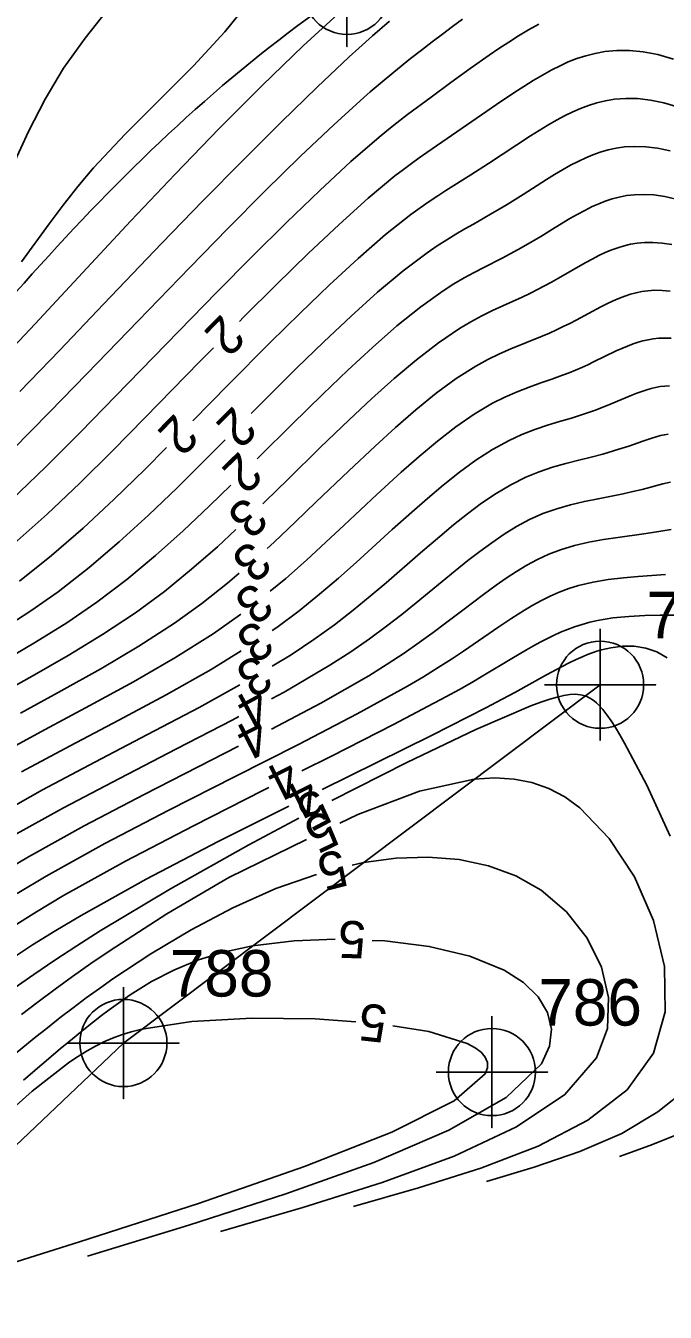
# Model space of a CAD drawing. Extents: x 2602990 to 2605851, y 618069 to 619180.
# Drawn here: x 2603915.8 to 2603950.2, y 618253.7 to 618322.9 of the extents above; entities that cross this region are included whole.
import ezdxf

# ---------------------------------------------------------------- set-up
doc = ezdxf.new("R2010")
doc.units = 0
for name, color, linetype in [('DTM Contours Major', 7, 'Continuous'), ('DTM Contours Major Text', 7, 'Continuous'), ('DTM Contours Minor', 7, 'Continuous'), ('DTM Contours Minor Text', 7, 'Continuous'), ('Exist DTM Breakline', 7, 'Continuous'), ('Exist DTM Breakline Cogo Number', 7, 'Continuous'), ('Exist DTM Breakline Cogo Point CELL', 7, 'Continuous'), ('Exist DTM Regular Point CELL', 7, 'Continuous'), ('Exist DTM Regular Point Cogo Number', 7, 'Continuous')]:
    doc.layers.add(name, color=color, linetype=linetype)

# ---------------------------------------------------------------- blocks, each defined once
blk = doc.blocks.new('EXIST DTM BREAKLINE COGO POINT')
at = {"layer": 'Exist DTM Breakline Cogo Point CELL'}
blk.add_lwpolyline([(0, 0.06), (0, -0.06), (0, 0), (0.06, 0), (-0.06, 0)], dxfattribs=at)
blk.add_circle((0, 0), 0.0469, dxfattribs=at)
blk = doc.blocks.new('EXIST DTM REGULAR POINT')
at = {"layer": 'Exist DTM Regular Point CELL'}
blk.add_lwpolyline([(0, 0.06), (0, -0.06), (0, 0), (0.06, 0), (-0.06, 0)], dxfattribs=at)
blk.add_circle((0, 0), 0.0469, dxfattribs=at)

msp = doc.modelspace()

# ---------------------------------------------------------------- linework, layer by layer
at = {"layer": 'DTM Contours Major'}
for points in [[(2603950.947, 618318.533), (2603950.163, 618318.764), (2603949.43, 618318.912), (2603948.745, 618318.988), (2603948.104, 618318.998), (2603947.503, 618318.952), (2603947.013, 618318.874), (2603946.546, 618318.764), (2603946.1, 618318.626), (2603945.67, 618318.464), (2603945.255, 618318.282), (2603944.85, 618318.084), (2603944.371, 618317.828), (2603943.901, 618317.557), (2603943.438, 618317.273), (2603942.98, 618316.981), (2603940.713, 618315.489), (2603939.763, 618314.879), (2603938.42, 618314.036), (2603937.975, 618313.751), (2603937.514, 618313.446), (2603937.034, 618313.116), (2603936.536, 618312.754), (2603935.17, 618311.671), (2603933.699, 618310.394), (2603932.153, 618308.97), (2603930.562, 618307.443), (2603928.956, 618305.858), (2603926.708, 618303.599), (2603924.786, 618301.647)], [(2603923.38, 618300.224), (2603922.197, 618299.035), (2603920.553, 618297.431), (2603918.882, 618295.876), (2603917.184, 618294.398), (2603915.459, 618293.026)], [(2603950.242, 618293.38), (2603948.776, 618293.28), (2603947.974, 618293.208), (2603947.156, 618293.109), (2603946.344, 618292.972), (2603945.56, 618292.787), (2603945.031, 618292.622), (2603944.524, 618292.431), (2603944.036, 618292.217), (2603943.563, 618291.982), (2603943.101, 618291.73), (2603942.648, 618291.463), (2603942.307, 618291.251), (2603941.965, 618291.032), (2603941.265, 618290.565), (2603939.372, 618289.265), (2603938.721, 618288.831), (2603938.006, 618288.37), (2603937.217, 618287.881), (2603936.344, 618287.364), (2603933.642, 618285.876), (2603930.477, 618284.236), (2603927.035, 618282.494), (2603923.499, 618280.698), (2603920.056, 618278.899), (2603916.888, 618277.145), (2603915.333, 618276.222)]]:
    msp.add_lwpolyline(points, dxfattribs=at)
at = {"layer": 'DTM Contours Minor'}
for points in [[(2603915.559, 618310.2), (2603917.052, 618312.244), (2603917.805, 618313.249), (2603918.594, 618314.251), (2603919.444, 618315.257), (2603921.146, 618317.079), (2603924.819, 618320.757), (2603926.518, 618322.581), (2603927.942, 618324.371)], [(2603913.967, 618304.407), (2603916.293, 618306.875), (2603919.084, 618309.866), (2603921.459, 618312.404), (2603923.846, 618314.924), (2603926.21, 618317.373), (2603928.516, 618319.694), (2603930.73, 618321.834), (2603932.817, 618323.736)], [(2603915.111, 618315.431), (2603915.947, 618317.216), (2603916.835, 618318.953), (2603917.828, 618320.622), (2603918.984, 618322.246), (2603920.217, 618323.787)], [(2603943.419, 618322.991), (2603942.871, 618322.684), (2603942.331, 618322.362), (2603941.799, 618322.025), (2603941.273, 618321.678), (2603940.752, 618321.322), (2603939.724, 618320.602), (2603938.692, 618319.862), (2603937.616, 618319.075), (2603936.355, 618318.134), (2603935.617, 618317.563), (2603935.23, 618317.253), (2603934.827, 618316.923), (2603933.302, 618315.597), (2603931.625, 618314.049), (2603929.837, 618312.328), (2603927.976, 618310.487), (2603926.083, 618308.577), (2603923.345, 618305.775), (2603920.628, 618302.974), (2603918.753, 618301.056), (2603916.878, 618299.182), (2603915.011, 618297.385)], [(2603939.319, 618323.256), (2603938.776, 618322.862), (2603938.23, 618322.458), (2603937.675, 618322.039), (2603937.106, 618321.6), (2603936.519, 618321.139), (2603935.611, 618320.409), (2603934.993, 618319.9), (2603934.339, 618319.347), (2603933.997, 618319.05), (2603932.379, 618317.586), (2603930.589, 618315.885), (2603928.67, 618314.002), (2603926.666, 618311.992), (2603924.621, 618309.908), (2603921.839, 618307.04), (2603919.086, 618304.183), (2603917.077, 618302.112), (2603915.083, 618300.096)], [(2603935.382, 618323.152), (2603934.471, 618322.366), (2603933.731, 618321.71), (2603933.21, 618321.237), (2603931.48, 618319.612), (2603929.558, 618317.739), (2603927.493, 618315.677), (2603925.333, 618313.481), (2603923.126, 618311.209), (2603919.974, 618307.927), (2603917.618, 618305.46), (2603915.472, 618303.227)], [(2603950.683, 618321.113), (2603949.834, 618321.356), (2603949.043, 618321.508), (2603948.306, 618321.579), (2603947.618, 618321.579), (2603946.973, 618321.518), (2603946.448, 618321.425), (2603945.949, 618321.297), (2603945.471, 618321.141), (2603945.011, 618320.959), (2603944.566, 618320.757), (2603944.131, 618320.537), (2603943.618, 618320.255), (2603943.113, 618319.958), (2603942.616, 618319.648), (2603942.125, 618319.328), (2603941.15, 618318.67), (2603937.391, 618316.091), (2603936.985, 618315.805), (2603936.565, 618315.502), (2603936.13, 618315.178), (2603935.677, 618314.827), (2603934.233, 618313.628), (2603932.662, 618312.219), (2603930.997, 618310.65), (2603929.273, 618308.969), (2603927.526, 618307.225), (2603927.298, 618306.994)], [(2603950.49, 618316.174), (2603949.816, 618316.318), (2603949.185, 618316.396), (2603948.592, 618316.416), (2603948.035, 618316.385), (2603947.581, 618316.321), (2603947.148, 618316.228), (2603946.733, 618316.109), (2603946.335, 618315.967), (2603945.949, 618315.807), (2603945.573, 618315.63), (2603945.129, 618315.401), (2603944.694, 618315.157), (2603944.265, 618314.901), (2603943.84, 618314.638), (2603942.575, 618313.831), (2603941.721, 618313.299), (2603941.28, 618313.031), (2603940.826, 618312.762), (2603939.909, 618312.237), (2603939.444, 618311.974), (2603938.962, 618311.695), (2603938.461, 618311.394), (2603937.942, 618311.063), (2603937.402, 618310.696), (2603936.112, 618309.722), (2603934.74, 618308.572), (2603933.309, 618307.288), (2603931.847, 618305.91), (2603930.376, 618304.48), (2603928.582, 618302.699), (2603927.937, 618302.05)], [(2603950.815, 618313.586), (2603950.202, 618313.725), (2603949.624, 618313.806), (2603949.081, 618313.834), (2603948.57, 618313.816), (2603948.152, 618313.767), (2603947.753, 618313.69), (2603947.371, 618313.59), (2603947.003, 618313.469), (2603946.647, 618313.329), (2603946.301, 618313.175), (2603945.892, 618312.973), (2603945.49, 618312.757), (2603945.094, 618312.53), (2603944.309, 618312.055), (2603943.526, 618311.577), (2603942.727, 618311.107), (2603942.313, 618310.873), (2603941.886, 618310.639), (2603941.444, 618310.405), (2603940.465, 618309.907), (2603939.947, 618309.638), (2603939.409, 618309.344), (2603938.852, 618309.018), (2603938.274, 618308.652), (2603937.06, 618307.782), (2603935.784, 618306.754), (2603934.467, 618305.605), (2603933.129, 618304.372), (2603931.79, 618303.092), (2603930.121, 618301.458), (2603928.388, 618299.74), (2603928.251, 618299.603)], [(2603950.586, 618311.135), (2603950.064, 618311.216), (2603949.571, 618311.252), (2603949.106, 618311.245), (2603948.726, 618311.21), (2603948.362, 618311.15), (2603948.013, 618311.068), (2603947.676, 618310.967), (2603947.35, 618310.849), (2603947.033, 618310.718), (2603946.658, 618310.544), (2603946.29, 618310.356), (2603945.926, 618310.159), (2603945.203, 618309.743), (2603944.477, 618309.324), (2603944.108, 618309.119), (2603943.731, 618308.914), (2603943.343, 618308.711), (2603942.942, 618308.51), (2603942.527, 618308.311), (2603941.485, 618307.836), (2603940.931, 618307.58), (2603940.357, 618307.298), (2603939.763, 618306.981), (2603939.151, 618306.62), (2603938.013, 618305.849), (2603936.834, 618304.939), (2603935.629, 618303.923), (2603934.412, 618302.831), (2603933.2, 618301.696), (2603931.654, 618300.21), (2603929.899, 618298.497), (2603928.688, 618297.31), (2603928.551, 618297.178)], [(2603950.502, 618308.629), (2603950.062, 618308.67), (2603949.644, 618308.675), (2603949.302, 618308.652), (2603948.973, 618308.608), (2603948.658, 618308.544), (2603948.353, 618308.463), (2603948.057, 618308.366), (2603947.768, 618308.257), (2603947.427, 618308.112), (2603947.092, 618307.954), (2603946.76, 618307.786), (2603945.427, 618307.071), (2603945.085, 618306.895), (2603944.734, 618306.72), (2603944.372, 618306.547), (2603943.997, 618306.376), (2603943.608, 618306.208), (2603941.915, 618305.522), (2603941.305, 618305.255), (2603940.677, 618304.951), (2603940.033, 618304.6), (2603938.974, 618303.925), (2603937.892, 618303.13), (2603936.796, 618302.241), (2603935.697, 618301.286), (2603934.607, 618300.293), (2603933.182, 618298.953), (2603931.418, 618297.266), (2603930.32, 618296.21), (2603929.17, 618295.126), (2603928.788, 618294.78)], [(2603950.551, 618306.091), (2603950.182, 618306.104), (2603949.879, 618306.094), (2603949.587, 618306.064), (2603949.305, 618306.017), (2603949.032, 618305.955), (2603948.766, 618305.88), (2603948.507, 618305.793), (2603948.199, 618305.676), (2603947.896, 618305.547), (2603947.595, 618305.41), (2603946.376, 618304.817), (2603946.06, 618304.67), (2603945.735, 618304.524), (2603945.399, 618304.38), (2603945.051, 618304.238), (2603944.69, 618304.1), (2603944.121, 618303.896), (2603943.523, 618303.689), (2603942.9, 618303.466), (2603942.255, 618303.217), (2603941.594, 618302.929), (2603940.921, 618302.593), (2603939.944, 618302.01), (2603938.958, 618301.326), (2603937.969, 618300.561), (2603936.985, 618299.74), (2603936.013, 618298.884), (2603934.706, 618297.69), (2603932.943, 618296.045), (2603931.951, 618295.116), (2603930.905, 618294.156), (2603929.792, 618293.175), (2603928.957, 618292.483)], [(2603925.894, 618305.57), (2603925.17, 618304.835), (2603922.209, 618301.804), (2603920.465, 618300.035), (2603918.707, 618298.298), (2603916.939, 618296.624), (2603915.166, 618295.046)], [(2603950.455, 618303.536), (2603950.2, 618303.52), (2603949.953, 618303.489), (2603949.712, 618303.446), (2603949.477, 618303.391), (2603949.246, 618303.326), (2603948.972, 618303.237), (2603948.701, 618303.137), (2603948.43, 618303.029), (2603947.323, 618302.559), (2603946.736, 618302.324), (2603946.427, 618302.208), (2603946.106, 618302.095), (2603945.773, 618301.984), (2603945.176, 618301.801), (2603944.545, 618301.614), (2603943.887, 618301.413), (2603943.208, 618301.184), (2603942.516, 618300.917), (2603941.817, 618300.598), (2603940.924, 618300.106), (2603940.034, 618299.529), (2603939.151, 618298.885), (2603938.279, 618298.192), (2603937.419, 618297.468), (2603936.576, 618296.73), (2603935.53, 618295.795), (2603933.578, 618294.025), (2603932.632, 618293.185), (2603931.615, 618292.32), (2603930.512, 618291.435), (2603929.308, 618290.537), (2603929.062, 618290.369)], [(2603926.526, 618300.632), (2603925.431, 618299.532), (2603923.939, 618298.049), (2603922.407, 618296.575), (2603920.831, 618295.135), (2603919.208, 618293.754), (2603917.534, 618292.457), (2603916.072, 618291.434), (2603914.571, 618290.463)], [(2603950.389, 618300.936), (2603950.185, 618300.9), (2603949.984, 618300.855), (2603949.743, 618300.793), (2603949.504, 618300.722), (2603949.021, 618300.56), (2603948.269, 618300.294), (2603947.737, 618300.117), (2603947.165, 618299.944), (2603946.862, 618299.86), (2603946.237, 618299.7), (2603945.572, 618299.538), (2603944.879, 618299.361), (2603944.167, 618299.157), (2603943.445, 618298.914), (2603942.723, 618298.619), (2603941.917, 618298.214), (2603941.123, 618297.74), (2603940.344, 618297.212), (2603939.578, 618296.643), (2603938.827, 618296.046), (2603938.09, 618295.434), (2603937.055, 618294.55), (2603935.199, 618292.937), (2603934.347, 618292.213), (2603933.424, 618291.46), (2603932.416, 618290.682), (2603931.306, 618289.884), (2603930.08, 618289.067), (2603929.053, 618288.451)], [(2603950.508, 618298.348), (2603950.092, 618298.253), (2603948.982, 618297.96), (2603948.491, 618297.84), (2603947.962, 618297.722), (2603946.61, 618297.461), (2603945.882, 618297.313), (2603945.136, 618297.137), (2603944.385, 618296.923), (2603943.643, 618296.657), (2603942.926, 618296.335), (2603942.229, 618295.961), (2603941.55, 618295.544), (2603940.888, 618295.093), (2603940.239, 618294.617), (2603939.603, 618294.126), (2603938.921, 618293.582), (2603937.52, 618292.435), (2603936.809, 618291.851), (2603936.046, 618291.236), (2603935.215, 618290.593), (2603934.302, 618289.921), (2603933.293, 618289.224), (2603932.172, 618288.501), (2603929.707, 618287.059), (2603929.024, 618286.69)], [(2603926.831, 618298.194), (2603925.684, 618297.071), (2603924.261, 618295.724), (2603922.78, 618294.398), (2603921.235, 618293.113), (2603919.616, 618291.889), (2603917.998, 618290.789), (2603916.317, 618289.74), (2603914.586, 618288.718)], [(2603927.105, 618295.797), (2603926.112, 618294.876), (2603924.726, 618293.662), (2603923.26, 618292.472), (2603921.704, 618291.323), (2603919.933, 618290.151), (2603918.07, 618289.023), (2603916.138, 618287.917), (2603914.16, 618286.811)], [(2603950.541, 618295.801), (2603949.537, 618295.633), (2603949.083, 618295.565), (2603947.67, 618295.377), (2603946.905, 618295.264), (2603946.124, 618295.123), (2603945.345, 618294.943), (2603944.583, 618294.714), (2603943.959, 618294.472), (2603943.358, 618294.193), (2603942.777, 618293.88), (2603942.212, 618293.541), (2603941.66, 618293.18), (2603941.119, 618292.804), (2603940.441, 618292.312), (2603939.398, 618291.524), (2603938.403, 618290.763), (2603937.724, 618290.255), (2603936.984, 618289.717), (2603936.168, 618289.151), (2603935.264, 618288.557), (2603934.26, 618287.933), (2603931.675, 618286.462), (2603929.019, 618285.057)], [(2603927.289, 618293.456), (2603926.665, 618292.924), (2603925.283, 618291.83), (2603923.796, 618290.759), (2603921.876, 618289.52), (2603919.827, 618288.313), (2603917.69, 618287.121), (2603915.502, 618285.926)], [(2603927.383, 618291.25), (2603927.299, 618291.186), (2603925.89, 618290.195), (2603923.826, 618288.895), (2603921.591, 618287.61), (2603919.243, 618286.329), (2603916.84, 618285.042), (2603914.44, 618283.737)], [(2603950.747, 618291.196), (2603949.961, 618291.198), (2603949.123, 618291.178), (2603948.263, 618291.129), (2603947.409, 618291.041), (2603946.59, 618290.906), (2603946.161, 618290.809), (2603945.749, 618290.696), (2603945.351, 618290.567), (2603944.964, 618290.425), (2603944.587, 618290.27), (2603944.217, 618290.102), (2603943.86, 618289.927), (2603943.501, 618289.741), (2603943.137, 618289.542), (2603942.763, 618289.329), (2603941.964, 618288.856), (2603940.416, 618287.928), (2603939.81, 618287.574), (2603939.148, 618287.195), (2603938.423, 618286.792), (2603935.603, 618285.303), (2603932.254, 618283.608), (2603930.667, 618282.813)], [(2603950.328, 618288.904), (2603949.775, 618289.224), (2603949.178, 618289.425), (2603948.555, 618289.519), (2603947.923, 618289.52), (2603947.301, 618289.443), (2603947.045, 618289.39), (2603946.793, 618289.326), (2603946.544, 618289.252), (2603946.297, 618289.168), (2603946.051, 618289.076), (2603945.804, 618288.975), (2603945.438, 618288.812), (2603945.063, 618288.631), (2603944.674, 618288.433), (2603943.831, 618287.979), (2603942.122, 618287.04), (2603941.144, 618286.515), (2603940.602, 618286.229), (2603937.635, 618284.722), (2603931.752, 618281.812)], [(2603927.393, 618289.267), (2603925.782, 618288.276), (2603923.36, 618286.914), (2603920.798, 618285.544), (2603918.175, 618284.161), (2603915.57, 618282.764)], [(2603927.329, 618287.436), (2603925.133, 618286.227), (2603922.355, 618284.765), (2603919.508, 618283.284), (2603916.696, 618281.792), (2603914.021, 618280.295)], [(2603950.502, 618279.303), (2603949.238, 618282.05), (2603948.043, 618284.31), (2603947.79, 618284.751), (2603947.549, 618285.153), (2603947.318, 618285.515), (2603947.094, 618285.836), (2603946.873, 618286.117), (2603946.655, 618286.356), (2603946.537, 618286.468), (2603946.418, 618286.568), (2603946.297, 618286.655), (2603946.174, 618286.731), (2603946.047, 618286.794), (2603945.917, 618286.846), (2603945.662, 618286.91), (2603945.387, 618286.934), (2603945.089, 618286.92), (2603944.765, 618286.871), (2603944.409, 618286.788), (2603944.02, 618286.673), (2603943.533, 618286.508), (2603942.995, 618286.307), (2603940.031, 618285.042), (2603936.315, 618283.274), (2603932.269, 618281.219)], [(2603927.264, 618285.741), (2603926.912, 618285.55), (2603923.913, 618283.995), (2603920.84, 618282.413), (2603917.819, 618280.822), (2603914.979, 618279.243)], [(2603927.24, 618284.142), (2603922.171, 618281.55), (2603918.939, 618279.857), (2603915.935, 618278.193), (2603914.29, 618277.215)], [(2603933.439, 618259.375), (2603936.941, 618260.372), (2603940.305, 618261.433), (2603943.391, 618262.624), (2603946.06, 618264.011), (2603948.176, 618265.657), (2603949.597, 618267.629), (2603950.221, 618269.857), (2603950.184, 618272.287), (2603949.597, 618274.758), (2603948.57, 618277.111), (2603947.214, 618279.184), (2603945.64, 618280.819), (2603944.817, 618281.415), (2603943.958, 618281.871), (2603943.052, 618282.191), (2603942.088, 618282.376), (2603941.057, 618282.432), (2603939.947, 618282.362), (2603936.998, 618281.73), (2603933.668, 618280.473), (2603932.699, 618280)], [(2603928.878, 618281.918), (2603928.588, 618281.772), (2603924.821, 618279.864), (2603921.164, 618277.952), (2603917.833, 618276.101), (2603916.375, 618275.234), (2603915.025, 618274.387)], [(2603929.96, 618280.924), (2603926.157, 618279.012), (2603922.277, 618276.987), (2603918.771, 618275.04), (2603917.416, 618274.234), (2603916.158, 618273.449), (2603914.978, 618272.673)], [(2603930.504, 618280.279), (2603927.801, 618278.834), (2603923.592, 618276.467), (2603919.806, 618274.205), (2603918.535, 618273.401), (2603917.35, 618272.625), (2603916.235, 618271.865), (2603915.173, 618271.114)], [(2603930.902, 618279.121), (2603926.733, 618277.084), (2603923.393, 618275.127), (2603920.332, 618273.153), (2603919.298, 618272.448), (2603918.316, 618271.758), (2603917.374, 618271.075), (2603916.461, 618270.394), (2603915.568, 618269.708)], [(2603926.279, 618258.035), (2603930.719, 618259.326), (2603934.977, 618260.663), (2603938.87, 618262.091), (2603942.215, 618263.654), (2603944.831, 618265.399), (2603946.533, 618267.371), (2603947.116, 618268.958), (2603947.183, 618270.613), (2603946.796, 618272.259), (2603946.019, 618273.822), (2603944.914, 618275.225), (2603943.544, 618276.391), (2603942.192, 618277.161), (2603940.713, 618277.708), (2603939.129, 618278.043), (2603937.463, 618278.176), (2603935.737, 618278.118), (2603933.976, 618277.879), (2603933.379, 618277.733)], [(2603931.441, 618277.242), (2603929.267, 618276.478), (2603926.949, 618275.447), (2603924.694, 618274.262), (2603922.53, 618272.968), (2603920.485, 618271.616), (2603919.76, 618271.107), (2603919.05, 618270.594), (2603918.349, 618270.073), (2603917.653, 618269.541), (2603916.955, 618268.996), (2603916.25, 618268.435), (2603914.187, 618266.741)], [(2603932.456, 618273.757), (2603930.241, 618273.67), (2603928.006, 618273.395), (2603926.446, 618273.061), (2603925.042, 618272.628), (2603923.759, 618272.098), (2603922.563, 618271.475), (2603921.418, 618270.762), (2603920.29, 618269.963), (2603919.868, 618269.645), (2603919.441, 618269.314), (2603919.008, 618268.971), (2603918.113, 618268.241), (2603917.646, 618267.853), (2603915.662, 618266.165)], [(2603919.119, 618256.694), (2603924.574, 618258.367), (2603929.792, 618260.049), (2603934.536, 618261.75), (2603938.57, 618263.479), (2603941.657, 618265.246), (2603943.56, 618267.06), (2603944.006, 618267.995), (2603944.11, 618268.921), (2603943.894, 618269.817), (2603943.382, 618270.66), (2603942.595, 618271.427), (2603941.556, 618272.096), (2603939.704, 618272.845), (2603937.518, 618273.365), (2603935.126, 618273.667), (2603934.454, 618273.694)], [(2603933.574, 618269.312), (2603931.377, 618269.474), (2603927.959, 618269.508), (2603924.738, 618269.323), (2603922.035, 618268.912), (2603921.468, 618268.77), (2603920.945, 618268.611), (2603920.457, 618268.432), (2603919.994, 618268.232), (2603919.547, 618268.008), (2603919.106, 618267.759), (2603918.776, 618267.555), (2603918.442, 618267.336), (2603918.102, 618267.101), (2603916.141, 618265.579), (2603914.051, 618263.741), (2603911.947, 618261.741), (2603909.945, 618259.734), (2603908.16, 618257.874), (2603906.451, 618256.038), (2603905.601, 618255.1), (2603905.008, 618254.424), (2603904.573, 618253.903), (2603904.393, 618253.683)], [(2603911.959, 618255.354), (2603918.691, 618257.467), (2603925.086, 618259.536), (2603930.806, 618261.52), (2603935.513, 618263.374), (2603938.869, 618265.055), (2603940.538, 618266.52), (2603940.65, 618266.831), (2603940.651, 618267.127), (2603940.541, 618267.408), (2603940.323, 618267.672), (2603939.999, 618267.92), (2603939.571, 618268.152), (2603937.506, 618268.788), (2603935.56, 618269.092)], [(2603940.6, 618260.716), (2603943.168, 618261.49), (2603945.632, 618262.331), (2603947.886, 618263.302), (2603949.825, 618264.471), (2603951.464, 618265.764)], [(2603947.76, 618262.056), (2603949.405, 618262.651), (2603950.985, 618263.283)]]:
    msp.add_lwpolyline(points, dxfattribs=at)
at = {"layer": 'Exist DTM Breakline'}
msp.add_lwpolyline([(2603906.481, 618254.328), (2603921.05, 618268.172), (2603946.723, 618287.451)], dxfattribs=at)
msp.add_spline([(2603982.772, 618284.1), (2603975.04, 618306.641), (2603972.571, 618326.932), (2603955.432, 618332.542), (2603933.091, 618324.788), (2603903.802, 618294.591)], degree=3, dxfattribs=at)

# ---------------------------------------------------------------- block references
at = {"layer": 'Exist DTM Breakline Cogo Point CELL', "xscale": 50, "yscale": 50}
for p in [(2603933.091, 618324.788), (2603946.723, 618287.451), (2603921.05, 618268.172)]:
    msp.add_blockref('EXIST DTM BREAKLINE COGO POINT', p, dxfattribs=at)
at = {"layer": 'Exist DTM Regular Point CELL', "xscale": 50, "yscale": 50}
msp.add_blockref('EXIST DTM REGULAR POINT', (2603940.897, 618266.608), dxfattribs=at)

# ---------------------------------------------------------------- texts
at = {"layer": 'DTM Contours Major Text'}
msp.add_text('2', height=2, rotation=225.34836, dxfattribs=at).set_placement((2603923.832, 618302.102))
at = {"layer": 'DTM Contours Minor Text'}
for s, rotation, p in [('2', 225.41162, (2603926.343, 618307.449)), ('2', 225.14984, (2603926.983, 618302.51)), ('2', 224.78811, (2603927.301, 618300.068)), ('3', 223.68888, (2603927.613, 618297.659)), ('3', 221.43957, (2603927.875, 618295.291)), ('3', 218.06361, (2603928.073, 618293.05)), ('3', 213.42988, (2603928.231, 618290.998)), ('3', 210.47631, (2603928.251, 618289.129)), ('4', 208.35253, (2603928.244, 618287.406)), ('4', 207.22975, (2603928.254, 618285.785)), ('4', 206.5994, (2603929.909, 618283.552)), ('4', 206.36187, (2603930.997, 618282.555)), ('5', 208.03944, (2603931.493, 618281.94)), ('5', 206.04587, (2603931.949, 618280.746)), ('5', 194.23313, (2603932.795, 618278.626)), ('5', 178.19149, (2603934.14, 618274.712)), ('5', 173.67206, (2603935.331, 618270.16))]:
    msp.add_text(s, height=2, rotation=rotation, dxfattribs=at).set_placement(p)
at = {"layer": 'Exist DTM Breakline Cogo Number'}
for s, p in [('789', (2603949.223, 618289.951)), ('788', (2603923.55, 618270.672))]:
    msp.add_text(s, height=2.5, dxfattribs=at).set_placement(p)
at = {"layer": 'Exist DTM Regular Point Cogo Number'}
msp.add_text('786', height=2.5, dxfattribs=at).set_placement((2603943.397, 618269.108))

doc.saveas('drawing.dxf')
